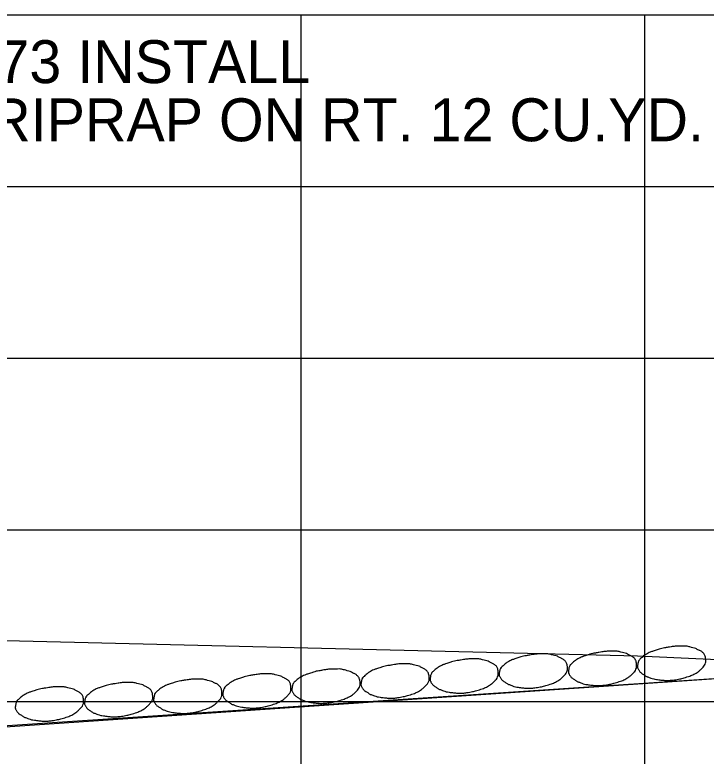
# Model space of a CAD drawing. Extents: x 1486524 to 1499135, y 326561 to 337924.
# Drawn here: x 1489034.55 to 1489054.67, y 328437.6 to 328459.19 of the extents above; entities that cross this region are included whole.
import ezdxf

# ---------------------------------------------------------------- set-up
doc = ezdxf.new("R2010")
doc.units = 0
for name, color, linetype in [('E_Ownership Information', 7, 'Continuous'), ('E_Proposed ROW Fig Annot', 7, 'Continuous'), ('T_Notes', 7, 'Continuous')]:
    doc.layers.add(name, color=color, linetype=linetype)

msp = doc.modelspace()

# ---------------------------------------------------------------- linework, layer by layer
at = {"layer": 'E_Ownership Information'}
for p, q in [((1488842.885, 328459.191), (1489122.885, 328459.191)), ((1489042.885, 328429.191), (1489042.885, 328459.191)), ((1489052.885, 328429.191), (1489052.885, 328459.191)), ((1488842.885, 328454.191), (1489122.885, 328454.191)), ((1488842.885, 328449.191), (1489122.885, 328449.191)), ((1488842.885, 328444.191), (1489122.885, 328444.191)), ((1488842.885, 328439.191), (1489122.885, 328439.191))]:
    msp.add_line(p, q, dxfattribs=at)
at = {"layer": 'E_Proposed ROW Fig Annot'}
for points in [[(1489050.715, 328440.259), (1489050.699, 328440.241), (1489050.686, 328440.214), (1489050.675, 328440.168), (1489050.672, 328440.148), (1489050.664, 328440.101), (1489050.658, 328440.074), (1489050.658, 328440.032), (1489050.667, 328440.016), (1489050.688, 328439.975), (1489050.701, 328439.951), (1489050.734, 328439.906), (1489050.751, 328439.887), (1489050.801, 328439.851), (1489050.833, 328439.835), (1489050.882, 328439.802), (1489050.899, 328439.784), (1489050.936, 328439.764), (1489050.954, 328439.765), (1489051.006, 328439.747), (1489051.04, 328439.727), (1489051.138, 328439.698), (1489051.199, 328439.688), (1489051.353, 328439.668), (1489051.444, 328439.659), (1489051.627, 328439.659), (1489051.719, 328439.671), (1489051.907, 328439.703), (1489052.003, 328439.728), (1489052.197, 328439.788), (1489052.29, 328439.829), (1489052.44, 328439.918), (1489052.488, 328439.963), (1489052.576, 328440.052), (1489052.611, 328440.09), (1489052.646, 328440.177), (1489052.646, 328440.212), (1489052.646, 328440.277), (1489052.644, 328440.307), (1489052.63, 328440.369), (1489052.617, 328440.4), (1489052.586, 328440.446), (1489052.573, 328440.46), (1489052.538, 328440.489), (1489052.52, 328440.504), (1489052.474, 328440.528), (1489052.448, 328440.538), (1489052.393, 328440.564), (1489052.366, 328440.587), (1489052.266, 328440.613), (1489052.198, 328440.63), (1489052.069, 328440.663), (1489052.005, 328440.659), (1489051.855, 328440.658), (1489051.769, 328440.657), (1489051.622, 328440.636), (1489051.561, 328440.625), (1489051.436, 328440.603), (1489051.373, 328440.595), (1489051.277, 328440.568), (1489051.245, 328440.554), (1489051.167, 328440.528), (1489051.122, 328440.515), (1489051.025, 328440.482), (1489050.976, 328440.457), (1489050.897, 328440.414), (1489050.869, 328440.395), (1489050.808, 328440.346), (1489050.775, 328440.316), (1489050.727, 328440.271), (1489050.711, 328440.257), (1489050.699, 328440.239)], [(1489052.727, 328440.408), (1489052.71, 328440.39), (1489052.697, 328440.364), (1489052.687, 328440.318), (1489052.683, 328440.297), (1489052.675, 328440.25), (1489052.669, 328440.223), (1489052.669, 328440.181), (1489052.678, 328440.166), (1489052.699, 328440.124), (1489052.712, 328440.1), (1489052.745, 328440.056), (1489052.762, 328440.037), (1489052.813, 328440.001), (1489052.844, 328439.984), (1489052.893, 328439.951), (1489052.911, 328439.934), (1489052.947, 328439.914), (1489052.966, 328439.914), (1489053.018, 328439.896), (1489053.051, 328439.876), (1489053.149, 328439.848), (1489053.21, 328439.838), (1489053.364, 328439.817), (1489053.455, 328439.808), (1489053.638, 328439.809), (1489053.73, 328439.82), (1489053.918, 328439.853), (1489054.014, 328439.877), (1489054.208, 328439.938), (1489054.302, 328439.978), (1489054.452, 328440.067), (1489054.499, 328440.112), (1489054.587, 328440.201), (1489054.623, 328440.239), (1489054.657, 328440.327), (1489054.658, 328440.361), (1489054.657, 328440.426), (1489054.655, 328440.456), (1489054.641, 328440.518), (1489054.629, 328440.549), (1489054.597, 328440.595), (1489054.584, 328440.609), (1489054.55, 328440.638), (1489054.532, 328440.654), (1489054.485, 328440.677), (1489054.459, 328440.687), (1489054.404, 328440.714), (1489054.377, 328440.736), (1489054.277, 328440.762), (1489054.209, 328440.779), (1489054.08, 328440.812), (1489054.016, 328440.809), (1489053.867, 328440.807), (1489053.78, 328440.806), (1489053.634, 328440.785), (1489053.572, 328440.775), (1489053.448, 328440.752), (1489053.384, 328440.744), (1489053.288, 328440.717), (1489053.256, 328440.704), (1489053.178, 328440.678), (1489053.133, 328440.664), (1489053.036, 328440.631), (1489052.987, 328440.607), (1489052.909, 328440.563), (1489052.881, 328440.544), (1489052.819, 328440.495), (1489052.787, 328440.465), (1489052.738, 328440.42), (1489052.722, 328440.407), (1489052.71, 328440.388)], [(1489046.688, 328440.037), (1489046.672, 328440.019), (1489046.659, 328439.992), (1489046.648, 328439.946), (1489046.645, 328439.926), (1489046.637, 328439.879), (1489046.631, 328439.852), (1489046.631, 328439.81), (1489046.64, 328439.795), (1489046.661, 328439.753), (1489046.674, 328439.729), (1489046.707, 328439.684), (1489046.724, 328439.665), (1489046.774, 328439.63), (1489046.806, 328439.613), (1489046.855, 328439.58), (1489046.873, 328439.562), (1489046.909, 328439.542), (1489046.927, 328439.543), (1489046.979, 328439.525), (1489047.013, 328439.505), (1489047.111, 328439.476), (1489047.172, 328439.466), (1489047.326, 328439.446), (1489047.417, 328439.437), (1489047.6, 328439.437), (1489047.692, 328439.449), (1489047.88, 328439.482), (1489047.976, 328439.506), (1489048.17, 328439.567), (1489048.263, 328439.607), (1489048.414, 328439.696), (1489048.461, 328439.741), (1489048.549, 328439.83), (1489048.584, 328439.868), (1489048.619, 328439.955), (1489048.619, 328439.99), (1489048.619, 328440.055), (1489048.617, 328440.085), (1489048.603, 328440.147), (1489048.591, 328440.178), (1489048.559, 328440.224), (1489048.546, 328440.238), (1489048.512, 328440.267), (1489048.493, 328440.282), (1489048.447, 328440.306), (1489048.421, 328440.316), (1489048.366, 328440.342), (1489048.339, 328440.365), (1489048.239, 328440.391), (1489048.171, 328440.408), (1489048.042, 328440.441), (1489047.978, 328440.437), (1489047.828, 328440.436), (1489047.742, 328440.435), (1489047.595, 328440.414), (1489047.534, 328440.403), (1489047.41, 328440.381), (1489047.346, 328440.373), (1489047.25, 328440.346), (1489047.218, 328440.332), (1489047.14, 328440.306), (1489047.095, 328440.293), (1489046.998, 328440.26), (1489046.949, 328440.235), (1489046.87, 328440.192), (1489046.842, 328440.173), (1489046.781, 328440.124), (1489046.749, 328440.094), (1489046.7, 328440.049), (1489046.684, 328440.036), (1489046.672, 328440.017)], [(1489048.7, 328440.181), (1489048.683, 328440.163), (1489048.671, 328440.137), (1489048.66, 328440.091), (1489048.656, 328440.071), (1489048.648, 328440.024), (1489048.643, 328439.997), (1489048.643, 328439.955), (1489048.652, 328439.939), (1489048.673, 328439.898), (1489048.685, 328439.873), (1489048.719, 328439.829), (1489048.736, 328439.81), (1489048.786, 328439.774), (1489048.817, 328439.758), (1489048.867, 328439.724), (1489048.884, 328439.707), (1489048.92, 328439.687), (1489048.939, 328439.688), (1489048.991, 328439.669), (1489049.025, 328439.65), (1489049.122, 328439.621), (1489049.184, 328439.611), (1489049.337, 328439.591), (1489049.428, 328439.582), (1489049.612, 328439.582), (1489049.704, 328439.594), (1489049.892, 328439.626), (1489049.987, 328439.651), (1489050.182, 328439.711), (1489050.275, 328439.752), (1489050.425, 328439.841), (1489050.473, 328439.886), (1489050.56, 328439.975), (1489050.596, 328440.012), (1489050.631, 328440.1), (1489050.631, 328440.135), (1489050.631, 328440.199), (1489050.629, 328440.23), (1489050.614, 328440.292), (1489050.602, 328440.323), (1489050.571, 328440.369), (1489050.557, 328440.383), (1489050.523, 328440.412), (1489050.505, 328440.427), (1489050.458, 328440.451), (1489050.432, 328440.461), (1489050.378, 328440.487), (1489050.351, 328440.51), (1489050.25, 328440.535), (1489050.182, 328440.553), (1489050.053, 328440.586), (1489049.989, 328440.582), (1489049.84, 328440.581), (1489049.754, 328440.58), (1489049.607, 328440.559), (1489049.546, 328440.548), (1489049.421, 328440.526), (1489049.357, 328440.518), (1489049.262, 328440.491), (1489049.229, 328440.477), (1489049.151, 328440.451), (1489049.106, 328440.438), (1489049.01, 328440.405), (1489048.96, 328440.38), (1489048.882, 328440.337), (1489048.854, 328440.318), (1489048.792, 328440.269), (1489048.76, 328440.239), (1489048.712, 328440.194), (1489048.696, 328440.18), (1489048.684, 328440.162)], [(1489044.677, 328439.892), (1489044.66, 328439.874), (1489044.647, 328439.847), (1489044.637, 328439.801), (1489044.633, 328439.781), (1489044.625, 328439.734), (1489044.62, 328439.707), (1489044.619, 328439.665), (1489044.629, 328439.65), (1489044.649, 328439.608), (1489044.662, 328439.584), (1489044.695, 328439.539), (1489044.712, 328439.52), (1489044.763, 328439.485), (1489044.794, 328439.468), (1489044.844, 328439.435), (1489044.861, 328439.418), (1489044.897, 328439.397), (1489044.916, 328439.398), (1489044.968, 328439.38), (1489045.001, 328439.36), (1489045.099, 328439.331), (1489045.161, 328439.321), (1489045.314, 328439.301), (1489045.405, 328439.292), (1489045.589, 328439.292), (1489045.68, 328439.304), (1489045.869, 328439.337), (1489045.964, 328439.361), (1489046.159, 328439.422), (1489046.252, 328439.462), (1489046.402, 328439.551), (1489046.449, 328439.596), (1489046.537, 328439.685), (1489046.573, 328439.723), (1489046.608, 328439.81), (1489046.608, 328439.845), (1489046.607, 328439.91), (1489046.605, 328439.94), (1489046.591, 328440.002), (1489046.579, 328440.033), (1489046.547, 328440.079), (1489046.534, 328440.093), (1489046.5, 328440.122), (1489046.482, 328440.138), (1489046.435, 328440.161), (1489046.409, 328440.171), (1489046.354, 328440.197), (1489046.328, 328440.22), (1489046.227, 328440.246), (1489046.159, 328440.263), (1489046.03, 328440.296), (1489045.966, 328440.292), (1489045.817, 328440.291), (1489045.73, 328440.29), (1489045.584, 328440.269), (1489045.522, 328440.258), (1489045.398, 328440.236), (1489045.334, 328440.228), (1489045.238, 328440.201), (1489045.206, 328440.188), (1489045.128, 328440.162), (1489045.083, 328440.148), (1489044.986, 328440.115), (1489044.937, 328440.091), (1489044.859, 328440.047), (1489044.831, 328440.028), (1489044.769, 328439.979), (1489044.737, 328439.949), (1489044.689, 328439.904), (1489044.672, 328439.891), (1489044.661, 328439.872)], [(1489040.654, 328439.601), (1489040.637, 328439.583), (1489040.624, 328439.557), (1489040.614, 328439.511), (1489040.61, 328439.491), (1489040.602, 328439.443), (1489040.596, 328439.417), (1489040.596, 328439.374), (1489040.605, 328439.359), (1489040.626, 328439.317), (1489040.639, 328439.293), (1489040.672, 328439.249), (1489040.689, 328439.23), (1489040.74, 328439.194), (1489040.771, 328439.177), (1489040.82, 328439.144), (1489040.838, 328439.127), (1489040.874, 328439.107), (1489040.893, 328439.108), (1489040.945, 328439.089), (1489040.978, 328439.069), (1489041.076, 328439.041), (1489041.137, 328439.031), (1489041.291, 328439.011), (1489041.382, 328439.002), (1489041.565, 328439.002), (1489041.657, 328439.014), (1489041.845, 328439.046), (1489041.941, 328439.071), (1489042.135, 328439.131), (1489042.229, 328439.171), (1489042.379, 328439.26), (1489042.426, 328439.306), (1489042.514, 328439.395), (1489042.55, 328439.432), (1489042.584, 328439.52), (1489042.585, 328439.554), (1489042.584, 328439.619), (1489042.582, 328439.65), (1489042.568, 328439.712), (1489042.556, 328439.742), (1489042.524, 328439.789), (1489042.511, 328439.802), (1489042.477, 328439.831), (1489042.459, 328439.847), (1489042.412, 328439.87), (1489042.386, 328439.881), (1489042.331, 328439.907), (1489042.304, 328439.93), (1489042.204, 328439.955), (1489042.136, 328439.973), (1489042.007, 328440.005), (1489041.943, 328440.002), (1489041.794, 328440), (1489041.707, 328440), (1489041.561, 328439.979), (1489041.499, 328439.968), (1489041.375, 328439.946), (1489041.311, 328439.938), (1489041.215, 328439.91), (1489041.183, 328439.897), (1489041.105, 328439.871), (1489041.06, 328439.857), (1489040.963, 328439.825), (1489040.914, 328439.8), (1489040.836, 328439.757), (1489040.808, 328439.738), (1489040.746, 328439.689), (1489040.714, 328439.658), (1489040.665, 328439.614), (1489040.649, 328439.6), (1489040.637, 328439.582)], [(1489042.666, 328439.739), (1489042.649, 328439.721), (1489042.636, 328439.695), (1489042.626, 328439.649), (1489042.622, 328439.629), (1489042.614, 328439.581), (1489042.609, 328439.555), (1489042.608, 328439.512), (1489042.618, 328439.497), (1489042.638, 328439.455), (1489042.651, 328439.431), (1489042.684, 328439.387), (1489042.701, 328439.368), (1489042.752, 328439.332), (1489042.783, 328439.315), (1489042.832, 328439.282), (1489042.85, 328439.265), (1489042.886, 328439.245), (1489042.905, 328439.246), (1489042.957, 328439.227), (1489042.99, 328439.207), (1489043.088, 328439.179), (1489043.149, 328439.169), (1489043.303, 328439.149), (1489043.394, 328439.14), (1489043.577, 328439.14), (1489043.669, 328439.152), (1489043.858, 328439.184), (1489043.953, 328439.209), (1489044.148, 328439.269), (1489044.241, 328439.309), (1489044.391, 328439.398), (1489044.438, 328439.444), (1489044.526, 328439.533), (1489044.562, 328439.57), (1489044.596, 328439.658), (1489044.597, 328439.692), (1489044.596, 328439.757), (1489044.594, 328439.788), (1489044.58, 328439.85), (1489044.568, 328439.881), (1489044.536, 328439.927), (1489044.523, 328439.94), (1489044.489, 328439.969), (1489044.471, 328439.985), (1489044.424, 328440.008), (1489044.398, 328440.019), (1489044.343, 328440.045), (1489044.316, 328440.068), (1489044.216, 328440.093), (1489044.148, 328440.111), (1489044.019, 328440.143), (1489043.955, 328440.14), (1489043.806, 328440.138), (1489043.719, 328440.138), (1489043.573, 328440.117), (1489043.511, 328440.106), (1489043.387, 328440.084), (1489043.323, 328440.076), (1489043.227, 328440.048), (1489043.195, 328440.035), (1489043.117, 328440.009), (1489043.072, 328439.996), (1489042.975, 328439.963), (1489042.926, 328439.938), (1489042.848, 328439.895), (1489042.82, 328439.876), (1489042.758, 328439.827), (1489042.726, 328439.797), (1489042.678, 328439.752), (1489042.661, 328439.738), (1489042.65, 328439.72)], [(1489038.643, 328439.447), (1489038.626, 328439.429), (1489038.613, 328439.402), (1489038.603, 328439.356), (1489038.599, 328439.336), (1489038.591, 328439.289), (1489038.586, 328439.262), (1489038.585, 328439.22), (1489038.595, 328439.205), (1489038.615, 328439.163), (1489038.628, 328439.139), (1489038.661, 328439.094), (1489038.678, 328439.075), (1489038.729, 328439.04), (1489038.76, 328439.023), (1489038.81, 328438.99), (1489038.827, 328438.972), (1489038.863, 328438.952), (1489038.882, 328438.953), (1489038.934, 328438.935), (1489038.967, 328438.915), (1489039.065, 328438.886), (1489039.126, 328438.876), (1489039.28, 328438.856), (1489039.371, 328438.847), (1489039.554, 328438.847), (1489039.646, 328438.859), (1489039.835, 328438.892), (1489039.93, 328438.916), (1489040.125, 328438.977), (1489040.218, 328439.017), (1489040.368, 328439.106), (1489040.415, 328439.151), (1489040.503, 328439.24), (1489040.539, 328439.278), (1489040.573, 328439.365), (1489040.574, 328439.4), (1489040.573, 328439.465), (1489040.571, 328439.495), (1489040.557, 328439.557), (1489040.545, 328439.588), (1489040.513, 328439.634), (1489040.5, 328439.648), (1489040.466, 328439.677), (1489040.448, 328439.693), (1489040.401, 328439.716), (1489040.375, 328439.726), (1489040.32, 328439.752), (1489040.294, 328439.775), (1489040.193, 328439.801), (1489040.125, 328439.818), (1489039.996, 328439.851), (1489039.932, 328439.847), (1489039.783, 328439.846), (1489039.696, 328439.845), (1489039.55, 328439.824), (1489039.488, 328439.813), (1489039.364, 328439.791), (1489039.3, 328439.783), (1489039.204, 328439.756), (1489039.172, 328439.742), (1489039.094, 328439.717), (1489039.049, 328439.703), (1489038.952, 328439.67), (1489038.903, 328439.646), (1489038.825, 328439.602), (1489038.797, 328439.583), (1489038.735, 328439.534), (1489038.703, 328439.504), (1489038.655, 328439.459), (1489038.638, 328439.446), (1489038.627, 328439.427)], [(1489034.615, 328439.222), (1489034.599, 328439.204), (1489034.586, 328439.178), (1489034.576, 328439.132), (1489034.572, 328439.112), (1489034.564, 328439.064), (1489034.558, 328439.038), (1489034.558, 328438.995), (1489034.567, 328438.98), (1489034.588, 328438.938), (1489034.601, 328438.914), (1489034.634, 328438.87), (1489034.651, 328438.851), (1489034.701, 328438.815), (1489034.733, 328438.798), (1489034.782, 328438.765), (1489034.8, 328438.748), (1489034.836, 328438.728), (1489034.854, 328438.729), (1489034.906, 328438.71), (1489034.94, 328438.69), (1489035.038, 328438.662), (1489035.099, 328438.652), (1489035.253, 328438.632), (1489035.344, 328438.623), (1489035.527, 328438.623), (1489035.619, 328438.634), (1489035.807, 328438.667), (1489035.903, 328438.692), (1489036.097, 328438.752), (1489036.191, 328438.792), (1489036.341, 328438.881), (1489036.388, 328438.927), (1489036.476, 328439.016), (1489036.511, 328439.053), (1489036.546, 328439.141), (1489036.546, 328439.175), (1489036.546, 328439.24), (1489036.544, 328439.27), (1489036.53, 328439.332), (1489036.518, 328439.363), (1489036.486, 328439.409), (1489036.473, 328439.423), (1489036.439, 328439.452), (1489036.42, 328439.468), (1489036.374, 328439.491), (1489036.348, 328439.501), (1489036.293, 328439.528), (1489036.266, 328439.551), (1489036.166, 328439.576), (1489036.098, 328439.593), (1489035.969, 328439.626), (1489035.905, 328439.623), (1489035.755, 328439.621), (1489035.669, 328439.621), (1489035.522, 328439.6), (1489035.461, 328439.589), (1489035.337, 328439.567), (1489035.273, 328439.559), (1489035.177, 328439.531), (1489035.145, 328439.518), (1489035.067, 328439.492), (1489035.022, 328439.478), (1489034.925, 328439.446), (1489034.876, 328439.421), (1489034.797, 328439.377), (1489034.769, 328439.359), (1489034.708, 328439.309), (1489034.676, 328439.279), (1489034.627, 328439.234), (1489034.611, 328439.221), (1489034.599, 328439.202)], [(1489036.628, 328439.348), (1489036.612, 328439.33), (1489036.599, 328439.304), (1489036.588, 328439.258), (1489036.585, 328439.238), (1489036.577, 328439.19), (1489036.571, 328439.164), (1489036.571, 328439.121), (1489036.58, 328439.106), (1489036.601, 328439.064), (1489036.614, 328439.04), (1489036.647, 328438.996), (1489036.664, 328438.977), (1489036.714, 328438.941), (1489036.746, 328438.924), (1489036.795, 328438.891), (1489036.812, 328438.874), (1489036.849, 328438.854), (1489036.867, 328438.855), (1489036.919, 328438.836), (1489036.953, 328438.816), (1489037.051, 328438.788), (1489037.112, 328438.778), (1489037.266, 328438.758), (1489037.357, 328438.749), (1489037.54, 328438.749), (1489037.632, 328438.761), (1489037.82, 328438.793), (1489037.916, 328438.818), (1489038.11, 328438.878), (1489038.203, 328438.918), (1489038.353, 328439.007), (1489038.401, 328439.053), (1489038.489, 328439.142), (1489038.524, 328439.179), (1489038.559, 328439.267), (1489038.559, 328439.301), (1489038.559, 328439.366), (1489038.557, 328439.397), (1489038.543, 328439.458), (1489038.53, 328439.489), (1489038.499, 328439.536), (1489038.486, 328439.549), (1489038.451, 328439.578), (1489038.433, 328439.594), (1489038.387, 328439.617), (1489038.361, 328439.627), (1489038.306, 328439.654), (1489038.279, 328439.677), (1489038.179, 328439.702), (1489038.111, 328439.72), (1489037.982, 328439.752), (1489037.918, 328439.749), (1489037.768, 328439.747), (1489037.682, 328439.747), (1489037.535, 328439.726), (1489037.474, 328439.715), (1489037.349, 328439.693), (1489037.286, 328439.685), (1489037.19, 328439.657), (1489037.158, 328439.644), (1489037.08, 328439.618), (1489037.035, 328439.604), (1489036.938, 328439.572), (1489036.889, 328439.547), (1489036.81, 328439.504), (1489036.782, 328439.485), (1489036.721, 328439.436), (1489036.688, 328439.405), (1489036.64, 328439.36), (1489036.624, 328439.347), (1489036.612, 328439.328)]]:
    msp.add_open_spline(points, degree=3, dxfattribs=at)
at = {"layer": 'T_Notes'}
msp.add_line((1489022.333, 328437.698), (1489062.966, 328440.404), dxfattribs=at)
for points in [[(1488924.201, 328444.819), (1488941.814, 328438.994), (1488945.123, 328438.941), (1488948.403, 328438.888), (1488948.403, 328440.558), (1488953.653, 328441.804), (1488965.953, 328443.793), (1488965.991, 328443.803), (1488969.607, 328443.947), (1488969.653, 328443.949), (1488982.72, 328444.21), (1488982.885, 328444.214), (1488994.732, 328444.128), (1488994.885, 328444.126), (1488994.936, 328444.124), (1488998.989, 328443.962), (1488999.026, 328443.953), (1489012.883, 328440.868), (1489018.133, 328439.435), (1489018.133, 328437.765), (1489023.119, 328437.698), (1489062.966, 328440.404)], [(1489012.538, 328440.92), (1489018.082, 328441.198), (1489021.013, 328441.107), (1489031.072, 328441.046), (1489052.675, 328440.521), (1489056.279, 328440.356)]]:
    msp.add_lwpolyline(points, dxfattribs=at)

# ---------------------------------------------------------------- texts
at = {"layer": 'E_Proposed ROW Fig Annot'}
for s, p in [('STA. 254+73 INSTALL', (1489026.093, 328457.202)), ('DUMPED RIPRAP ON RT. 12 CU.YD.', (1489026.093, 328455.509))]:
    msp.add_text(s, height=1.25, dxfattribs=at).set_placement(p)

doc.saveas('drawing.dxf')
